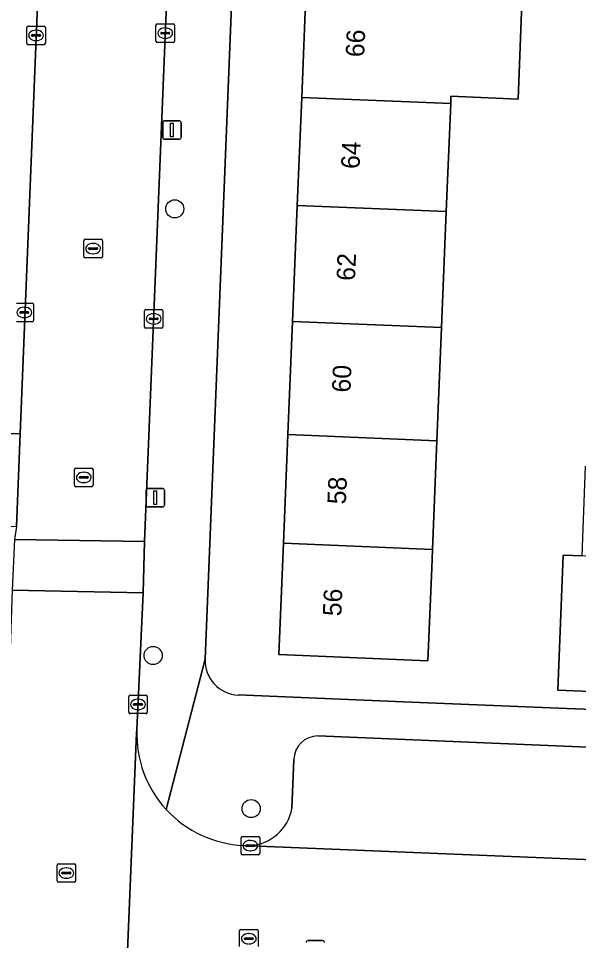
# Model space of a CAD drawing. Extents: x 161354 to 162026, y 386504 to 387460.
# Drawn here: x 161514.08 to 161544.32, y 387126.93 to 387176.73 of the extents above; entities that cross this region are included whole.
import ezdxf

# ---------------------------------------------------------------- set-up
doc = ezdxf.new("R2010")
doc.units = 0
for name, color, linetype in [('IMGEO_Boom', 7, 'Continuous'), ('IMGEO_Erf', 7, 'Continuous'), ('IMGEO_Kolk', 7, 'Continuous'), ('IMGEO_Lichtmast', 7, 'Continuous'), ('IMGEO_Muur', 7, 'Continuous'), ('IMGEO_Pand', 7, 'Continuous'), ('IMGEO_Pand_nummerreeks', 7, 'Continuous'), ('IMGEO_Parkeervlak_open', 7, 'Continuous'), ('IMGEO_Rijbaan_lokaal_open', 7, 'Continuous'), ('IMGEO_Rioolput', 7, 'Continuous'), ('IMGEO_Voetpad_open', 7, 'Continuous')]:
    doc.layers.add(name, color=color, linetype=linetype)

msp = doc.modelspace()

# ---------------------------------------------------------------- linework, layer by layer
at = {"layer": 'IMGEO_Boom'}
for centre in [(161522.514, 387166.446), (161521.348, 387142.323), (161526.64, 387134.054)]:
    msp.add_circle(centre, 0.489, dxfattribs=at)
at = {"layer": 'IMGEO_Erf'}
for points in [[(161526.117, 387190.845), (161524.153, 387142.124)], [(161525.935, 387140.19), (161534.857, 387139.828), (161544.129, 387139.45), (161547.569, 387139.31), (161547.607, 387140.268), (161543.191, 387140.444), (161543.482, 387147.745), (161544.502, 387147.704), (161544.695, 387152.551), (161548.092, 387152.415), (161548.183, 387154.696), (161544.786, 387154.832), (161544.979, 387159.669), (161545.173, 387164.516), (161548.57, 387164.38), (161548.662, 387166.69), (161545.265, 387166.826), (161545.458, 387171.666), (161545.652, 387176.512), (161549.049, 387176.376), (161549.142, 387178.689)], [(161541.28, 387178.044), (161541.048, 387172.377), (161537.429, 387172.525), (161537.413, 387172.139), (161537.175, 387166.304), (161536.92, 387160.042), (161536.671, 387153.926), (161536.432, 387148.057), (161536.39, 387147.039), (161536.186, 387142.043), (161528.139, 387142.371), (161528.384, 387148.385), (161528.624, 387154.254), (161528.873, 387160.37), (161529.129, 387166.632), (161529.367, 387172.467), (161529.614, 387178.52)]]:
    msp.add_lwpolyline(points, dxfattribs=at)
msp.add_arc((161526.01, 387142.047), 1.859, 177.636, 267.6793, dxfattribs=at)
at = {"layer": 'IMGEO_Kolk'}
for p, q in [((161514.529, 387175.386), (161514.529, 387176.238)), ((161514.604, 387176.312), (161515.456, 387176.312)), ((161515.017, 387176.092), (161515.042, 387176.092)), ((161515.53, 387176.238), (161515.53, 387175.386)), ((161521.499, 387175.509), (161521.499, 387176.361)), ((161521.574, 387176.435), (161522.426, 387176.435)), ((161521.987, 387176.215), (161522.012, 387176.215)), ((161522.5, 387176.361), (161522.5, 387175.509)), ((161514.788, 387175.806), (161514.788, 387175.818)), ((161515.226, 387175.769), (161514.828, 387175.769)), ((161514.831, 387175.855), (161515.229, 387175.855)), ((161515.04, 387175.532), (161515.015, 387175.532)), ((161515.272, 387175.818), (161515.272, 387175.806)), ((161521.758, 387175.929), (161521.758, 387175.941)), ((161522.196, 387175.892), (161521.798, 387175.892)), ((161521.801, 387175.978), (161522.199, 387175.978)), ((161522.01, 387175.655), (161521.985, 387175.655)), ((161522.242, 387175.941), (161522.242, 387175.929)), ((161515.456, 387175.312), (161514.604, 387175.312)), ((161522.426, 387175.435), (161521.574, 387175.435)), ((161513.964, 387161.351), (161514.816, 387161.351)), ((161514.377, 387161.131), (161514.402, 387161.131)), ((161514.89, 387161.277), (161514.89, 387160.425)), ((161514.148, 387160.845), (161514.148, 387160.857)), ((161514.586, 387160.808), (161514.188, 387160.808)), ((161514.191, 387160.894), (161514.589, 387160.894)), ((161514.632, 387160.857), (161514.632, 387160.845)), ((161520.873, 387160.079), (161520.873, 387160.931)), ((161520.948, 387161.005), (161521.8, 387161.005)), ((161521.361, 387160.785), (161521.386, 387160.785)), ((161521.874, 387160.931), (161521.874, 387160.079)), ((161514.816, 387160.351), (161513.964, 387160.351)), ((161514.4, 387160.571), (161514.375, 387160.571)), ((161521.132, 387160.499), (161521.132, 387160.511)), ((161521.57, 387160.462), (161521.172, 387160.462)), ((161521.175, 387160.548), (161521.573, 387160.548)), ((161521.384, 387160.225), (161521.359, 387160.225)), ((161521.616, 387160.511), (161521.616, 387160.499)), ((161521.8, 387160.005), (161520.948, 387160.005)), ((161520.103, 387140.182), (161520.955, 387140.182)), ((161520.028, 387139.256), (161520.028, 387140.108)), ((161520.287, 387139.676), (161520.287, 387139.688)), ((161520.33, 387139.725), (161520.728, 387139.725)), ((161520.516, 387139.962), (161520.541, 387139.962)), ((161520.771, 387139.688), (161520.771, 387139.676)), ((161521.029, 387140.108), (161521.029, 387139.256)), ((161520.955, 387139.182), (161520.103, 387139.182)), ((161520.725, 387139.639), (161520.327, 387139.639)), ((161520.539, 387139.402), (161520.514, 387139.402)), ((161526.099, 387131.627), (161526.099, 387132.479)), ((161526.174, 387132.553), (161527.026, 387132.553)), ((161526.587, 387132.333), (161526.612, 387132.333)), ((161527.1, 387132.479), (161527.1, 387131.627)), ((161526.358, 387132.047), (161526.358, 387132.059)), ((161526.796, 387132.01), (161526.398, 387132.01)), ((161526.401, 387132.096), (161526.799, 387132.096)), ((161526.61, 387131.773), (161526.585, 387131.773)), ((161526.842, 387132.059), (161526.842, 387132.047)), ((161527.026, 387131.553), (161526.174, 387131.553)), ((161526.013, 387126.602), (161526.013, 387127.454)), ((161526.088, 387127.528), (161526.94, 387127.528)), ((161526.501, 387127.308), (161526.526, 387127.308)), ((161527.014, 387127.454), (161527.014, 387126.602)), ((161526.272, 387127.022), (161526.272, 387127.034)), ((161526.71, 387126.985), (161526.312, 387126.985)), ((161526.315, 387127.071), (161526.713, 387127.071)), ((161526.756, 387127.034), (161526.756, 387127.022))]:
    msp.add_line(p, q, dxfattribs=at)
for points in [[(161514.529, 387175.386), (161514.529, 387176.238)], [(161514.604, 387176.312), (161515.456, 387176.312)], [(161515.53, 387176.238), (161515.53, 387175.386)], [(161521.499, 387175.509), (161521.499, 387176.361)], [(161521.574, 387176.435), (161522.426, 387176.435)], [(161522.5, 387176.361), (161522.5, 387175.509)], [(161515.456, 387175.312), (161514.604, 387175.312)], [(161522.426, 387175.435), (161521.574, 387175.435)], [(161513.964, 387161.351), (161514.816, 387161.351)], [(161514.89, 387161.277), (161514.89, 387160.425)], [(161520.873, 387160.079), (161520.873, 387160.931)], [(161520.948, 387161.005), (161521.8, 387161.005)], [(161521.874, 387160.931), (161521.874, 387160.079)], [(161514.816, 387160.351), (161513.964, 387160.351)], [(161521.8, 387160.005), (161520.948, 387160.005)], [(161520.103, 387140.182), (161520.955, 387140.182)], [(161520.028, 387139.256), (161520.028, 387140.108)], [(161521.029, 387140.108), (161521.029, 387139.256)], [(161520.955, 387139.182), (161520.103, 387139.182)], [(161526.099, 387131.627), (161526.099, 387132.479)], [(161526.174, 387132.553), (161527.026, 387132.553)], [(161527.1, 387132.479), (161527.1, 387131.627)], [(161527.026, 387131.553), (161526.174, 387131.553)], [(161526.013, 387126.602), (161526.013, 387127.454)], [(161526.088, 387127.528), (161526.94, 387127.528)], [(161527.014, 387127.454), (161527.014, 387126.602)]]:
    msp.add_lwpolyline(points, dxfattribs=at)
for centre, radius, start, end in [((161514.606, 387176.236), 0.0765, 91.552, 178.448), ((161514.606, 387176.236), 0.0765, 91.552, 178.448), ((161515.454, 387176.236), 0.0765, 1.552, 88.448), ((161515.454, 387176.236), 0.0765, 1.552, 88.448), ((161521.576, 387176.359), 0.0765, 91.552, 178.448), ((161521.576, 387176.359), 0.0765, 91.552, 178.448), ((161522.424, 387176.359), 0.0765, 1.552, 88.448), ((161522.424, 387176.359), 0.0765, 1.552, 88.448), ((161514.828, 387175.815), 0.0403, 85.8775, 175.7526), ((161514.825, 387175.805), 0.0366, 178.938, 274.7102), ((161515.229, 387175.812), 0.043, 264.8664, 352.4533), ((161515.233, 387175.817), 0.0386, 1.7309, 96.639), ((161521.798, 387175.938), 0.0403, 85.8775, 175.7526), ((161521.795, 387175.928), 0.0366, 178.938, 274.7102), ((161522.199, 387175.935), 0.043, 264.8664, 352.4533), ((161522.203, 387175.94), 0.0386, 1.7309, 96.639), ((161514.606, 387175.388), 0.0765, 181.552, 268.448), ((161514.606, 387175.388), 0.0765, 181.552, 268.448), ((161515.454, 387175.388), 0.0765, 271.552, 358.448), ((161515.454, 387175.388), 0.0765, 271.552, 358.448), ((161521.576, 387175.511), 0.0765, 181.552, 268.448), ((161521.576, 387175.511), 0.0765, 181.552, 268.448), ((161522.424, 387175.511), 0.0765, 271.552, 358.448), ((161522.424, 387175.511), 0.0765, 271.552, 358.448), ((161514.814, 387161.275), 0.0765, 1.552, 88.448), ((161514.814, 387161.275), 0.0765, 1.552, 88.448), ((161514.188, 387160.854), 0.0403, 85.8775, 175.7526), ((161514.185, 387160.844), 0.0366, 178.938, 274.7102), ((161514.589, 387160.851), 0.043, 264.8664, 352.4533), ((161514.593, 387160.856), 0.0386, 1.7309, 96.639), ((161520.95, 387160.929), 0.0765, 91.552, 178.448), ((161520.95, 387160.929), 0.0765, 91.552, 178.448), ((161521.798, 387160.929), 0.0765, 1.552, 88.448), ((161521.798, 387160.929), 0.0765, 1.552, 88.448), ((161514.814, 387160.427), 0.0765, 271.552, 358.448), ((161514.814, 387160.427), 0.0765, 271.552, 358.448), ((161521.172, 387160.508), 0.0403, 85.8775, 175.7526), ((161521.169, 387160.498), 0.0366, 178.938, 274.7102), ((161521.573, 387160.505), 0.043, 264.8664, 352.4533), ((161521.577, 387160.51), 0.0386, 1.7309, 96.639), ((161520.95, 387160.081), 0.0765, 181.552, 268.448), ((161520.95, 387160.081), 0.0765, 181.552, 268.448), ((161521.798, 387160.081), 0.0765, 271.552, 358.448), ((161521.798, 387160.081), 0.0765, 271.552, 358.448), ((161520.105, 387140.106), 0.0765, 91.552, 178.448), ((161520.105, 387140.106), 0.0765, 91.552, 178.448), ((161520.953, 387140.106), 0.0765, 1.552, 88.448), ((161520.953, 387140.106), 0.0765, 1.552, 88.448), ((161520.327, 387139.685), 0.0403, 85.8775, 175.7526), ((161520.324, 387139.675), 0.0366, 178.938, 274.7102), ((161520.728, 387139.682), 0.043, 264.8664, 352.4533), ((161520.732, 387139.687), 0.0386, 1.7309, 96.639), ((161520.105, 387139.258), 0.0765, 181.552, 268.448), ((161520.105, 387139.258), 0.0765, 181.552, 268.448), ((161520.953, 387139.258), 0.0765, 271.552, 358.448), ((161520.953, 387139.258), 0.0765, 271.552, 358.448), ((161526.176, 387132.477), 0.0765, 91.552, 178.448), ((161526.176, 387132.477), 0.0765, 91.552, 178.448), ((161527.024, 387132.477), 0.0765, 1.552, 88.448), ((161527.024, 387132.477), 0.0765, 1.552, 88.448), ((161526.398, 387132.056), 0.0403, 85.8775, 175.7526), ((161526.395, 387132.046), 0.0366, 178.938, 274.7102), ((161526.799, 387132.053), 0.043, 264.8664, 352.4533), ((161526.803, 387132.058), 0.0386, 1.7309, 96.639), ((161526.176, 387131.629), 0.0765, 181.552, 268.448), ((161526.176, 387131.629), 0.0765, 181.552, 268.448), ((161527.024, 387131.629), 0.0765, 271.552, 358.448), ((161527.024, 387131.629), 0.0765, 271.552, 358.448), ((161526.09, 387127.452), 0.0765, 91.552, 178.448), ((161526.09, 387127.452), 0.0765, 91.552, 178.448), ((161526.938, 387127.452), 0.0765, 1.552, 88.448), ((161526.938, 387127.452), 0.0765, 1.552, 88.448), ((161526.312, 387127.031), 0.0403, 85.8775, 175.7526), ((161526.309, 387127.021), 0.0366, 178.938, 274.7102), ((161526.713, 387127.028), 0.043, 264.8664, 352.4533), ((161526.717, 387127.033), 0.0386, 1.7309, 96.639)]:
    msp.add_arc(centre, radius, start, end, dxfattribs=at)
for centre, major_axis, ratio, start_param, end_param in [((161515.016, 387175.812), (-0.387, 0.002), 0.722429, 4.712389, 7.853982), ((161515.041, 387175.812), (-0.39, 0.002), 0.717154, 1.570796, 4.712389), ((161521.986, 387175.935), (-0.387, 0.002), 0.722429, 4.712389, 7.853982), ((161522.011, 387175.935), (-0.39, 0.002), 0.717154, 1.570796, 4.712389), ((161514.376, 387160.851), (-0.387, 0.002), 0.722429, 4.712389, 7.853982), ((161514.401, 387160.851), (-0.39, 0.002), 0.717154, 1.570796, 4.712389), ((161521.36, 387160.505), (-0.387, 0.002), 0.722429, 4.712389, 7.853982), ((161521.385, 387160.505), (-0.39, 0.002), 0.717154, 1.570796, 4.712389), ((161520.515, 387139.682), (-0.387, 0.002), 0.722429, 4.712389, 7.853982), ((161520.54, 387139.682), (-0.39, 0.002), 0.717154, 1.570796, 4.712389), ((161526.586, 387132.053), (-0.387, 0.002), 0.722429, 4.712389, 7.853982), ((161526.611, 387132.053), (-0.39, 0.002), 0.717154, 1.570796, 4.712389), ((161526.5, 387127.028), (-0.387, 0.002), 0.722429, 4.712389, 7.853982), ((161526.525, 387127.028), (-0.39, 0.002), 0.717154, 1.570796, 4.712389)]:
    msp.add_ellipse(centre, major_axis=major_axis, ratio=ratio, start_param=start_param, end_param=end_param, dxfattribs=at)
at = {"layer": 'IMGEO_Lichtmast'}
for p, q in [((161521.867, 387170.302), (161521.867, 387171.102)), ((161521.867, 387171.102), (161521.867, 387170.302)), ((161521.967, 387171.202), (161522.757, 387171.202)), ((161522.757, 387171.202), (161521.967, 387171.202)), ((161522.857, 387171.102), (161522.857, 387170.302)), ((161522.857, 387170.302), (161522.857, 387171.102)), ((161522.757, 387170.202), (161521.967, 387170.202)), ((161521.967, 387170.202), (161522.757, 387170.202)), ((161520.964, 387150.445), (161520.964, 387151.245)), ((161520.964, 387151.245), (161520.964, 387150.445)), ((161521.064, 387151.345), (161521.854, 387151.345)), ((161521.854, 387151.345), (161521.064, 387151.345)), ((161521.954, 387151.245), (161521.954, 387150.445)), ((161521.954, 387150.445), (161521.954, 387151.245)), ((161521.854, 387150.345), (161521.064, 387150.345)), ((161521.064, 387150.345), (161521.854, 387150.345)), ((161529.71, 387126.928), (161530.5, 387126.928)), ((161530.5, 387126.928), (161529.71, 387126.928))]:
    msp.add_line(p, q, dxfattribs=at)
for points in [[(161522.287, 387171.077), (161522.437, 387171.077), (161522.437, 387170.327), (161522.287, 387170.327), (161522.287, 387171.077)], [(161521.384, 387151.22), (161521.534, 387151.22), (161521.534, 387150.47), (161521.384, 387150.47), (161521.384, 387151.22)]]:
    msp.add_lwpolyline(points, dxfattribs=at)
for centre, start, end in [((161521.967, 387171.102), 90, 180), ((161521.967, 387171.102), 90, 180), ((161522.757, 387171.102), 0, 90), ((161522.757, 387171.102), 360, 90), ((161521.967, 387170.302), 180, 270), ((161521.967, 387170.302), 180, 270), ((161522.757, 387170.302), 270, 0), ((161522.757, 387170.302), 270, 0), ((161521.064, 387151.245), 90, 180), ((161521.064, 387151.245), 90, 180), ((161521.854, 387151.245), 0, 90), ((161521.854, 387151.245), 360, 90), ((161521.064, 387150.445), 180, 270), ((161521.064, 387150.445), 180, 270), ((161521.854, 387150.445), 270, 0), ((161521.854, 387150.445), 270, 0), ((161529.71, 387126.828), 90, 180), ((161529.71, 387126.828), 90, 180), ((161530.5, 387126.828), 0, 90), ((161530.5, 387126.828), 360, 90)]:
    msp.add_arc(centre, 0.1, start, end, dxfattribs=at)
at = {"layer": 'IMGEO_Muur'}
msp.add_lwpolyline([(161544.129, 387139.45), (161534.857, 387139.828)], dxfattribs=at)
at = {"layer": 'IMGEO_Pand'}
for points in [[(161537.66, 387178.192), (161529.614, 387178.52), (161529.367, 387172.467), (161537.413, 387172.139), (161537.429, 387172.525), (161541.048, 387172.377), (161541.28, 387178.044)], [(161537.175, 387166.304), (161537.413, 387172.139), (161529.367, 387172.467), (161529.129, 387166.632)], [(161536.92, 387160.042), (161537.175, 387166.304), (161529.129, 387166.632), (161528.873, 387160.37)], [(161528.873, 387160.37), (161528.624, 387154.254), (161536.671, 387153.926), (161536.92, 387160.042)], [(161536.432, 387148.057), (161536.671, 387153.926), (161528.624, 387154.254), (161528.384, 387148.385)], [(161528.384, 387148.385), (161528.139, 387142.371), (161536.186, 387142.043), (161536.39, 387147.039), (161536.432, 387148.057)], [(161547.899, 387147.569), (161544.502, 387147.704), (161543.482, 387147.745), (161543.191, 387140.444), (161547.607, 387140.268)]]:
    msp.add_lwpolyline(points, close=True, dxfattribs=at)
at = {"layer": 'IMGEO_Parkeervlak_open'}
for points in [[(161567.968, 387136.396), (161530.248, 387137.98)], [(161528.941, 387136.708), (161528.843, 387134.056)], [(161526.596, 387132.052), (161571.042, 387130.218)]]:
    msp.add_lwpolyline(points, dxfattribs=at)
for centre, radius, start, end in [((161530.237, 387136.684), 1.296, 89.4977, 178.9473), ((161526.404, 387134.529), 2.484, 274.4237, 349.033)]:
    msp.add_arc(centre, radius, start, end, dxfattribs=at)
at = {"layer": 'IMGEO_Rijbaan_lokaal_open'}
for points in [[(161521.716, 387215.261), (161521.729, 387215.412), (161516.757, 387215.567), (161516.576, 387211.569), (161515.97, 387198.858), (161514.171, 387154.297), (161513.967, 387149.285), (161513.863, 387148.592), (161520.885, 387148.487), (161522.637, 387191.598)], [(161520.472, 387138.311), (161520.445, 387138.15), (161519.774, 387121.572)], [(161628.361, 387127.854), (161627.435, 387127.892), (161587.249, 387129.55), (161571.042, 387130.218), (161526.596, 387132.052), (161526.224, 387132.067)]]:
    msp.add_lwpolyline(points, dxfattribs=at)
for points in [[(161520.885, 387148.487), (161513.863, 387148.592), (161513.739, 387145.846), (161520.812, 387145.699)], [(161519.725, 387120.348), (161519.774, 387121.572), (161520.445, 387138.15), (161520.472, 387138.311), (161520.812, 387145.699), (161513.739, 387145.846), (161513.191, 387130.059), (161512.919, 387123.336), (161511.482, 387089.761), (161518.541, 387089.529), (161518.878, 387099.285)]]:
    msp.add_lwpolyline(points, close=True, dxfattribs=at)
for centre, radius, start, end in [((161526.481, 387138.072), 6.014, 177.7181, 222.6232), ((161526.475, 387138.071), 6.009, 222.657, 267.6045)]:
    msp.add_arc(centre, radius, start, end, dxfattribs=at)
at = {"layer": 'IMGEO_Rioolput'}
for p, q in [((161517.608, 387163.874), (161517.608, 387164.726)), ((161517.683, 387164.8), (161518.535, 387164.8)), ((161518.096, 387164.58), (161518.121, 387164.58)), ((161518.609, 387164.726), (161518.609, 387163.874)), ((161517.867, 387164.294), (161517.867, 387164.306)), ((161518.305, 387164.257), (161517.907, 387164.257)), ((161517.91, 387164.343), (161518.308, 387164.343)), ((161518.351, 387164.306), (161518.351, 387164.294)), ((161518.535, 387163.8), (161517.683, 387163.8)), ((161518.119, 387164.02), (161518.094, 387164.02)), ((161517.104, 387151.515), (161517.104, 387152.367)), ((161517.179, 387152.441), (161518.031, 387152.441)), ((161517.592, 387152.221), (161517.617, 387152.221)), ((161518.105, 387152.367), (161518.105, 387151.515)), ((161517.363, 387151.935), (161517.363, 387151.947)), ((161517.801, 387151.898), (161517.403, 387151.898)), ((161517.406, 387151.984), (161517.804, 387151.984)), ((161517.615, 387151.661), (161517.59, 387151.661)), ((161517.847, 387151.947), (161517.847, 387151.935)), ((161518.031, 387151.441), (161517.179, 387151.441)), ((161516.164, 387130.147), (161516.164, 387130.999)), ((161516.239, 387131.073), (161517.091, 387131.073)), ((161516.652, 387130.853), (161516.677, 387130.853)), ((161517.165, 387130.999), (161517.165, 387130.147)), ((161516.423, 387130.567), (161516.423, 387130.579)), ((161516.861, 387130.53), (161516.463, 387130.53)), ((161516.466, 387130.616), (161516.864, 387130.616)), ((161516.675, 387130.293), (161516.65, 387130.293)), ((161516.907, 387130.579), (161516.907, 387130.567)), ((161517.091, 387130.073), (161516.239, 387130.073))]:
    msp.add_line(p, q, dxfattribs=at)
for points in [[(161517.608, 387163.874), (161517.608, 387164.726)], [(161517.683, 387164.8), (161518.535, 387164.8)], [(161518.609, 387164.726), (161518.609, 387163.874)], [(161518.535, 387163.8), (161517.683, 387163.8)], [(161517.104, 387151.515), (161517.104, 387152.367)], [(161517.179, 387152.441), (161518.031, 387152.441)], [(161518.105, 387152.367), (161518.105, 387151.515)], [(161518.031, 387151.441), (161517.179, 387151.441)], [(161516.164, 387130.147), (161516.164, 387130.999)], [(161516.239, 387131.073), (161517.091, 387131.073)], [(161517.165, 387130.999), (161517.165, 387130.147)], [(161517.091, 387130.073), (161516.239, 387130.073)]]:
    msp.add_lwpolyline(points, dxfattribs=at)
for centre, radius, start, end in [((161517.685, 387164.724), 0.0765, 91.552, 178.448), ((161517.685, 387164.724), 0.0765, 91.552, 178.448), ((161518.533, 387164.724), 0.0765, 1.552, 88.448), ((161518.533, 387164.724), 0.0765, 1.552, 88.448), ((161517.907, 387164.303), 0.0403, 85.8775, 175.7526), ((161517.904, 387164.293), 0.0366, 178.938, 274.7102), ((161518.308, 387164.3), 0.043, 264.8664, 352.4533), ((161518.312, 387164.305), 0.0386, 1.7309, 96.639), ((161517.685, 387163.876), 0.0765, 181.552, 268.448), ((161517.685, 387163.876), 0.0765, 181.552, 268.448), ((161518.533, 387163.876), 0.0765, 271.552, 358.448), ((161518.533, 387163.876), 0.0765, 271.552, 358.448), ((161517.181, 387152.365), 0.0765, 91.552, 178.448), ((161517.181, 387152.365), 0.0765, 91.552, 178.448), ((161518.029, 387152.365), 0.0765, 1.552, 88.448), ((161518.029, 387152.365), 0.0765, 1.552, 88.448), ((161517.403, 387151.944), 0.0403, 85.8775, 175.7526), ((161517.4, 387151.934), 0.0366, 178.938, 274.7102), ((161517.804, 387151.941), 0.043, 264.8664, 352.4533), ((161517.808, 387151.946), 0.0386, 1.7309, 96.639), ((161517.181, 387151.517), 0.0765, 181.552, 268.448), ((161517.181, 387151.517), 0.0765, 181.552, 268.448), ((161518.029, 387151.517), 0.0765, 271.552, 358.448), ((161518.029, 387151.517), 0.0765, 271.552, 358.448), ((161516.241, 387130.997), 0.0765, 91.552, 178.448), ((161516.241, 387130.997), 0.0765, 91.552, 178.448), ((161517.089, 387130.997), 0.0765, 1.552, 88.448), ((161517.089, 387130.997), 0.0765, 1.552, 88.448), ((161516.463, 387130.576), 0.0403, 85.8775, 175.7526), ((161516.46, 387130.566), 0.0366, 178.938, 274.7102), ((161516.864, 387130.573), 0.043, 264.8664, 352.4533), ((161516.868, 387130.578), 0.0386, 1.7309, 96.639), ((161516.241, 387130.149), 0.0765, 181.552, 268.448), ((161516.241, 387130.149), 0.0765, 181.552, 268.448), ((161517.089, 387130.149), 0.0765, 271.552, 358.448), ((161517.089, 387130.149), 0.0765, 271.552, 358.448)]:
    msp.add_arc(centre, radius, start, end, dxfattribs=at)
for centre, major_axis, ratio, start_param, end_param in [((161518.095, 387164.3), (-0.387, 0.002), 0.722429, 4.712389, 7.853982), ((161518.12, 387164.3), (-0.39, 0.002), 0.717154, 1.570796, 4.712389), ((161517.591, 387151.941), (-0.387, 0.002), 0.722429, 4.712389, 7.853982), ((161517.616, 387151.941), (-0.39, 0.002), 0.717154, 1.570796, 4.712389), ((161516.651, 387130.573), (-0.387, 0.002), 0.722429, 4.712389, 7.853982), ((161516.676, 387130.573), (-0.39, 0.002), 0.717154, 1.570796, 4.712389)]:
    msp.add_ellipse(centre, major_axis=major_axis, ratio=ratio, start_param=start_param, end_param=end_param, dxfattribs=at)
at = {"layer": 'IMGEO_Voetpad_open'}
for points in [[(161513.611, 387154.312), (161514.171, 387154.297), (161515.97, 387198.858), (161516.576, 387211.569), (161516.757, 387215.567), (161516.79, 387216.438)], [(161523.535, 387212.344), (161523.487, 387210.759), (161523.464, 387210.338), (161523.897, 387210.328), (161523.135, 387191.586), (161522.637, 387191.598), (161520.885, 387148.487), (161520.812, 387145.699), (161520.472, 387138.311)], [(161522.056, 387133.999), (161524.153, 387142.124), (161526.117, 387190.845)], [(161524.153, 387142.124), (161522.056, 387133.999)], [(161587.468, 387137.733), (161584.444, 387137.853), (161572.538, 387138.324), (161569.449, 387138.419), (161562.692, 387138.695), (161549.079, 387139.248), (161547.569, 387139.31), (161544.129, 387139.45), (161534.857, 387139.828), (161525.935, 387140.19)], [(161530.248, 387137.98), (161567.968, 387136.396)], [(161528.843, 387134.056), (161528.941, 387136.708)], [(161526.224, 387132.067), (161526.596, 387132.052)]]:
    msp.add_lwpolyline(points, dxfattribs=at)
msp.add_lwpolyline([(161514.171, 387154.297), (161513.611, 387154.312), (161513.396, 387149.301), (161513.967, 387149.285)], close=True, dxfattribs=at)
for centre, radius, start, end in [((161526.01, 387142.047), 1.859, 177.636, 267.6793), ((161526.481, 387138.072), 6.014, 177.7181, 222.6232), ((161530.237, 387136.684), 1.296, 89.4977, 178.9473), ((161526.475, 387138.071), 6.009, 222.657, 267.6045), ((161526.404, 387134.529), 2.484, 274.4237, 349.033)]:
    msp.add_arc(centre, radius, start, end, dxfattribs=at)

# ---------------------------------------------------------------- texts
at = {"layer": 'IMGEO_Pand_nummerreeks'}
for s, rotation, p in [('66', 87.6625, (161532.739, 387174.626)), ('64', 87.6637, (161532.491, 387168.587)), ('62', 87.6637, (161532.245, 387162.545)), ('60', 87.6637, (161531.999, 387156.512)), ('58', 87.6637, (161531.752, 387150.473)), ('56', 87.6637, (161531.506, 387144.431))]:
    msp.add_text(s, height=1, rotation=rotation, dxfattribs=at).set_placement(p)

doc.saveas('drawing.dxf')
